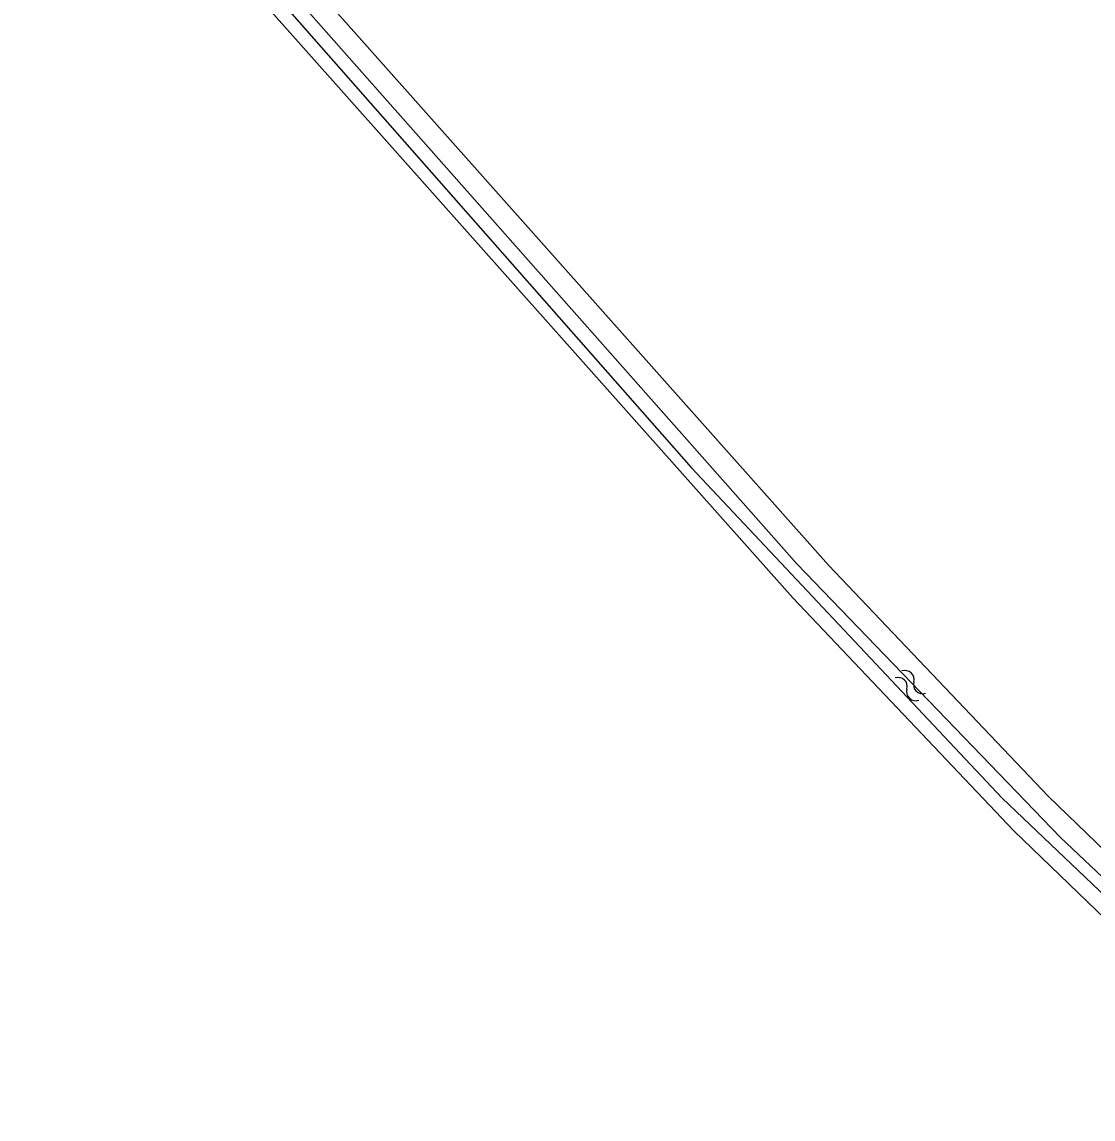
# Model space of a CAD drawing. Extents: x 133000 to 136000, y 400500 to 403500.
# Drawn here: x 135856.9 to 135906.5, y 401440.5 to 401491.4 of the extents above; entities that cross this region are included whole.
import ezdxf

# ---------------------------------------------------------------- set-up
doc = ezdxf.new("R2010")
doc.units = 0
for name, color, linetype in [('gg-kntw-bovenkant insteek waterloop', 7, 'Continuous'), ('gg-kntw-waterlijn', 7, 'Continuous'), ('gt-symb-watersymbool', 7, 'Continuous')]:
    doc.layers.add(name, color=color, linetype=linetype)

# ---------------------------------------------------------------- blocks, each defined once
blk = doc.blocks.new('gt0-WA')
at = {"layer": 'gt-symb-watersymbool'}
for centre, start, end in [((-0.323, 0.022), 28.0725, 151.9275), ((0.427, 0.422), 208.0725, 331.9275), ((-0.323, -0.428), 28.0725, 151.9275), ((0.427, -0.028), 208.0725, 331.9275)]:
    blk.add_arc(centre, 0.425, start, end, dxfattribs=at)

msp = doc.modelspace()

# ---------------------------------------------------------------- linework, layer by layer
at = {"layer": 'gg-kntw-bovenkant insteek waterloop'}
for points in [[(135862.668, 401501.689), (135894.222, 401466.201), (135904.408, 401455.485), (135911.949, 401448.209), (135922.204, 401439.741), (135972.716, 401397.419), (135994.998, 401378.627)], [(135860.942, 401500.249), (135892.567, 401464.679), (135902.812, 401453.901), (135910.451, 401446.531), (135920.766, 401438.013), (135971.27, 401395.699), (135993.548, 401376.908), (135994.998, 401378.627)]]:
    msp.add_lwpolyline(points, dxfattribs=at)
at = {"layer": 'gg-kntw-waterlijn'}
msp.add_lwpolyline([(135856.864, 401506.199), (135861.303, 401500.91), (135887.856, 401470.725), (135902.265, 401455.408), (135912.221, 401445.933), (135927.12, 401433.659), (135942.775, 401420.49), (135968.437, 401399.108), (135993.512, 401377.82), (135993.935, 401378.38), (135955.161, 401411.162), (135912.76, 401446.24), (135904.97, 401453.59), (135892.754, 401466.254), (135857.214, 401506.439)], dxfattribs=at)

# ---------------------------------------------------------------- block references
at = {"layer": 'gt-symb-watersymbool', "rotation": -43.62257341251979}
msp.add_blockref('gt0-WA', (135897.98, 401460.658), dxfattribs=at)

doc.saveas('drawing.dxf')
